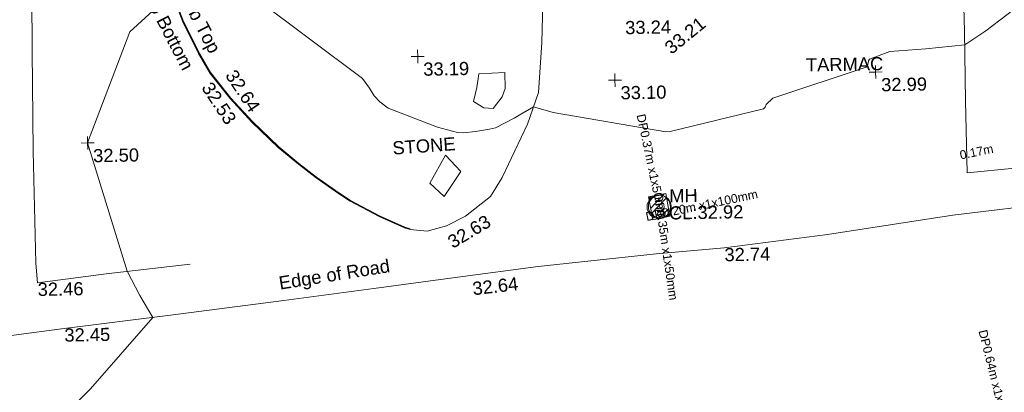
# Model space of a CAD drawing. Header units: millimetres. Extents: x -290717 to 520720, y -103372 to 287762.
# Tile 300 of 375: x 156808 to 184944, y 189235 to 199865. Entities that reach past the tile are written whole.
import ezdxf

# ---------------------------------------------------------------- set-up
doc = ezdxf.new("R2010")
doc.units = ezdxf.units.MM
for name, pattern in [('IMPORT-HIDDEN2 _3_', [4762.5, 3175, -1587.5]), ('IMPORT-UG_ELEC_LV_QLB2 _2_', [2700, 1500, -300.0000000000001, 0, -250, 150, -300.0000000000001, 0, -200]), ('IMPORT-UG_ELEC_STREET LIGHTING_QLB2 _2_', [2700, 1500, -300.0000000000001, 0, -250, 150, -300.0000000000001, 0, -200])]:
    doc.linetypes.add(name, pattern=pattern)
for name, color, linetype, lineweight in [('00_TOPO_DRIVE_WAY', 7, 'Continuous', 9), ('00_TOPO_ROAD_EDGE', 7, 'Continuous', 9), ('00_TOPO_SURFACE', 7, 'Continuous', 9), ('00_TOPO_SURVEY_TEXT', 7, 'Continuous', 9)]:
    doc.layers.add(name, color=color, linetype=linetype, lineweight=lineweight)
for name, color, linetype, lineweight, true_color in [('00_TOPO_KERB_BOTTOM', 1, 'Continuous', 9, 0xff0000), ('00_TOPO_KERB_TOP', 7, 'Continuous', 9, 0xa500a5), ('00_TOPO_LEVEL_SPOT', 7, 'Continuous', 9, 0x666666), ('00_TOPO_ROAD_MARKING_WHITE_CONTINUOUS', 7, 'Continuous', 9, 0x999999), ('00_TOPO_SERV_MH', 7, 'Continuous', 9, 0x666666), ('01_DTM_CONTOUR_MJR', 7, 'Continuous', 9, 0x7f3f00), ('01_DTM_CONTOUR_MNR', 7, 'Continuous', 9, 0xa5a552), ('12333-PUM-2D-U-0001-C01 - Rev2_REVIT IMPORT_dwg', 7, 'Continuous', 9, 0x767676), ('PUM-CHAMBER EXTENTS', 6, 'IMPORT-HIDDEN2 _3_', 9, 0xff00ff), ('PUM-ELECTRIC-LV-QLB2', 1, 'IMPORT-UG_ELEC_LV_QLB2 _2_', 9, 0xff0000), ('PUM-ELECTRIC-MH', 1, 'Continuous', 9, 0xff0000)]:
    doc.layers.add(name, color=color, linetype=linetype, lineweight=lineweight, true_color=true_color)
doc.styles.add('Arial_1', font='arial.ttf', dxfattribs={"height": 250})
doc.styles.add('Swis721 Lt BT_2', font='swissl.ttf', dxfattribs={"height": 375})

# ---------------------------------------------------------------- blocks, each defined once
blk = doc.blocks.new('12333-PUM-2D-U-0001-C01 - Rev2_REVIT IMPORT_dwg_MM-2077200-Site Location Plan Existing')
at = {"layer": '00_TOPO_LEVEL_SPOT', "color": 254, "true_color": 0xcccccc, "flags": 128}
for points in [[(0, -500.0000000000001), (0, 0), (-500.0000000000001, 0)], [(500.0000000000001, 0), (0, 0), (0, 500.0000000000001)]]:
    blk.add_lwpolyline(points, dxfattribs=at)
blk = doc.blocks.new('12333-PUM-2D-U-0001-C01 - Rev2_REVIT IMPORT_dwg_MGS62954_T2_Galway_ITM_3d_Rev1-2077680-Site Location Plan Existing')
at = {"layer": '00_TOPO_DRIVE_WAY', "color": 254, "true_color": 0xcccccc, "flags": 128}
blk.add_lwpolyline([(534073280.3009452, 725746338.6143153), (534073770.0000001, 725746290), (534074320.0000001, 725746430.0000002), (534074870, 725746690.0000001), (534075600, 725747240), (534075938.809267, 725747779.4407593), (534076685.9490116, 725749289.2079414), (534077019.70601, 725750182.5762292), (534077139.2557638, 725751606.2204143), (534077218.7616687, 725753480.2500811), (534077512.5162544, 725756144.1425745), (534077657.5590022, 725758182.0650297), (534077717.5474094, 725760821.9770614), (534077725.1786704, 725761665.1181957)], dxfattribs=at)
at = {"layer": '00_TOPO_KERB_BOTTOM', "color": 254, "true_color": 0xcccccc, "flags": 128}
blk.add_lwpolyline([(534065838.3181905, 725760740.7226655), (534065799.1205079, 725759194.8016272), (534065791.487749, 725758154.4794357), (534065800.1629184, 725757131.378562), (534065833.6194492, 725756558.5122267), (534065914.0596805, 725755764.9560561), (534066037.0400365, 725755100.3450953), (534066277.1672896, 725754102.5098011), (534066591.9311098, 725753200.5363208), (534066893.7027467, 725752380.3236535), (534067327.2768219, 725751466.4297684), (534067646.748593, 725750895.525858), (534068206.3052819, 725750165.177585), (534068816.5742817, 725749486.0097102), (534069556.3775342, 725748750.5794164), (534070122.1389512, 725748261.3916751), (534070623.0200642, 725747865.2375082), (534071254.2768873, 725747404.5746925), (534071584.7037773, 725747175.2943275), (534072401.0078501, 725746724.9256092), (534073124.5843185, 725746390.7934626), (534073280.3009452, 725746338.6143153)], dxfattribs=at)
at = {"layer": '00_TOPO_KERB_TOP', "color": 254, "true_color": 0xcccccc, "flags": 128}
blk.add_lwpolyline([(534065861.8482572, 725760740.1260476), (534065822.6559485, 725759194.4169425), (534065815.0261105, 725758154.4928796), (534065823.6947257, 725757132.1649911), (534065857.0877464, 725756560.3861178), (534065937.3799872, 725755768.2898979), (534066060.0708429, 725755105.2434567), (534066299.7771285, 725754109.1574683), (534066614.0893059, 725753208.4781964), (534066915.4249852, 725752389.450458), (534067348.2034689, 725751477.2335328), (534067666.462315, 725750908.4971491), (534068224.4291337, 725750180.2240171), (534068833.6389099, 725749502.2349511), (534069572.391483, 725748767.8491263), (534070137.144322, 725748279.5334556), (534070637.2635912, 725747883.9818422), (534071267.9256038, 725747423.7530924), (534071597.1308244, 725747195.3204333), (534072411.640578, 725746745.941671), (534073133.2834629, 725746412.7024121), (534073287.7794808, 725746360.932279)], dxfattribs=at)
at = {"layer": '00_TOPO_ROAD_EDGE', "color": 254, "true_color": 0xcccccc, "flags": 128}
blk.add_lwpolyline([(534033104.9689761, 725740459.8473704), (534035555.2704597, 725740668.3225173), (534038263.5407296, 725740972.4280123), (534040523.8177791, 725741176.4420397), (534043224.1310788, 725741487.1613616), (534045496.3261999, 725741728.7199506), (534047933.3784135, 725741976.977214), (534050361.6183352, 725742193.0608929), (534052757.5622326, 725742470.2915022), (534055401.4840017, 725742761.796875), (534057815.2787915, 725743082.9169078), (534060459.857713, 725743363.8650292), (534063350.9367885, 725743693.149701), (534066397.7802785, 725744014.1670485), (534069642.2740194, 725744375.130102), (534072218.411917, 725744677.8328604), (534074625.9544624, 725744954.3059459), (534076917.8177825, 725745218.4599398), (534080295.6753604, 725745525.838803), (534082250.5037208, 725745657.2662455), (534085202.2732607, 725745987.2579671), (534088797.6026757, 725746477.4211591), (534091802.2110071, 725746788.8694601)], dxfattribs=at)
at = {"layer": '00_TOPO_ROAD_MARKING_WHITE_CONTINUOUS', "color": 254, "true_color": 0xcccccc, "flags": 128}
for points in [[(534092360, 725747970), (534090590, 725747790.0000001), (534089230, 725747680.0000002), (534089210.0000001, 725749730), (534089220, 725751730), (534089200.0000001, 725754120.0000001), (534089260.0000001, 725757040.0000001), (534089290.0000001, 725761320.0000001)], [(534062610.0000001, 725754820.0000001), (534062570.0000001, 725751630), (534062550.0000001, 725748760), (534062570.0000001, 725745570.0000001), (534062610.0000001, 725745010.0000001), (534064580.0000001, 725745230), (534066980, 725745460.0000001)]]:
    blk.add_lwpolyline(points, dxfattribs=at)
at = {"layer": '00_TOPO_SERV_MH', "color": 254, "true_color": 0xcccccc}
blk.add_circle((534080399.2391995, 725746865.958853), 335.1448687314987, dxfattribs=at)
at = {"layer": '00_TOPO_SURFACE', "color": 254, "true_color": 0xcccccc, "flags": 128}
for points in [[(534075974.874119, 725750079.3226221), (534075711.4212045, 725749754.5398184), (534075452.6728065, 725749771.0143085), (534075158.640536, 725749961.6476932), (534075262.2869112, 725750362.4779198), (534075321.0933653, 725750746.098188), (534076069.1114616, 725750774.3401711), (534076071.4637197, 725750320.1149455)], [(534074275.8637747, 725747263.7201141), (534074763.3322997, 725747975.3700188), (534074328.4667054, 725748441.5695574), (534073873.2693814, 725747654.9050217)]]:
    blk.add_lwpolyline(points, close=True, dxfattribs=at)
at = {"layer": '01_DTM_CONTOUR_MJR', "color": 254, "true_color": 0xcccccc, "flags": 128}
blk.add_lwpolyline([(534062640.0000001, 725740570.0000002), (534064073.1642717, 725741950.8198096), (534065890.0000001, 725743960.0000002), (534065527.1165724, 725744595.1196605), (534065180.0000002, 725745290), (534064110, 725748970.0000001), (534065375.3838281, 725752117.0458037), (534066590, 725753200.0000002)], dxfattribs=at)
at = {"layer": '01_DTM_CONTOUR_MNR', "color": 254, "true_color": 0xcccccc, "flags": 128}
blk.add_lwpolyline([(534091043.8219896, 725752619.2146598), (534089832.4949802, 725751717.7091309), (534089220, 725751330.0000001), (534088111.365808, 725751240.6419389), (534087080.1074094, 725751182.1960951), (534086490.5945262, 725750967.7338334), (534086466.7307693, 725750922.1153847), (534086452.3440568, 725750856.7253273), (534086435.8449401, 725750782.1645805), (534086392.2070628, 725750740.301539), (534083715.208111, 725749902.5313258), (534083514.7867708, 725749725.5729939), (534083482.7143982, 725749651.4712826), (534083437.545733, 725749612.1741661), (534080761.8744014, 725749004.3218855), (534080636.5674392, 725749002.7640315), (534077424.2046391, 725749606.9659843), (534076870, 725749780.0000001), (534076451.5580854, 725749551.6237676), (534076313.2106165, 725749466.860323), (534075774.5985416, 725749196.6994482), (534075599.731072, 725749161.9085038), (534075194.8937573, 725749108.2026457), (534074860.592316, 725749070.0783752), (534074680.7212381, 725749082.2846771), (534074118.6153994, 725749248.4032704), (534072712.1222071, 725749813.1769384), (534072484.6312889, 725749999.7627356), (534072325.1190932, 725750173.7698808), (534072188.4073395, 725750398.3627734), (534071998.0963299, 725750675.9562825), (534069041.0710451, 725752962.657667)], dxfattribs=at)
at = {"xscale": 0.375, "yscale": 0.375, "zscale": 0.375}
for p in [(534073585.6732311, 725751271.8974048), (534079210.0000001, 725750500.0000001), (534086660.0000001, 725750600), (534064110, 725748970)]:
    blk.add_blockref('12333-PUM-2D-U-0001-C01 - Rev2_REVIT IMPORT_dwg_MM-2077200-Site Location Plan Existing', p, dxfattribs=at)
at = {"layer": '00_TOPO_DRIVE_WAY', "color": 251, "true_color": 0x666666, "insert": (534079527.1848165, 725752180.2201462), "char_height": 375, "width": 1495.902363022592, "attachment_point": 1, "line_spacing_factor": 1.005061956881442, "style": 'Swis721 Lt BT_2'}
blk.add_mtext('33.24', dxfattribs=at)
at = {"layer": '00_TOPO_DRIVE_WAY', "color": 251, "true_color": 0x666666, "insert": (534074306.2755787, 725746091.0285292), "char_height": 375, "width": 1495.902363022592, "attachment_point": 1, "rotation": 29.775415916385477, "line_spacing_factor": 1.005061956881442, "style": 'Swis721 Lt BT_2'}
blk.add_mtext('32.63', dxfattribs=at)
at = {"layer": '00_TOPO_KERB_BOTTOM', "color": 251, "true_color": 0x666666, "char_height": 375, "attachment_point": 1, "line_spacing_factor": 1.005061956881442, "style": 'Swis721 Lt BT_2'}
for s, insert, width, rotation in [('Kerb Bottom', (534065902.2577008, 725753728.5499257), 3414.456504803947, 296.4596538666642), ('33.21', (534080603.0803642, 725751484.2223319), 1495.902363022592, 38.13216603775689), ('32.53', (534067692.8498038, 725750692.1330874), 1495.902363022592, 302.5375278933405)]:
    blk.add_mtext(s, dxfattribs=dict(at, insert=insert, width=width, rotation=rotation))
at = {"layer": '00_TOPO_KERB_TOP', "color": 251, "true_color": 0x666666, "char_height": 375, "attachment_point": 1, "line_spacing_factor": 1.005061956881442, "style": 'Swis721 Lt BT_2'}
for s, insert, width, rotation in [('Kerb Top', (534067020.4029863, 725753522.3738472), 2493.170605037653, 296.4596538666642), ('32.64', (534068378.9779093, 725751031.929173), 1495.902363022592, 302.5375278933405)]:
    blk.add_mtext(s, dxfattribs=dict(at, insert=insert, width=width, rotation=rotation))
at = {"layer": '00_TOPO_LEVEL_SPOT', "char_height": 375, "width": 1495.902363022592, "attachment_point": 1, "line_spacing_factor": 1.005061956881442, "style": 'Swis721 Lt BT_2'}
for s, insert in [('33.19', (534073738.526938, 725751094.9039228)), ('33.10', (534079362.8269379, 725750323.0039225)), ('32.99', (534086812.8269378, 725750423.0039226)), ('32.50', (534064262.8269378, 725748793.0039227))]:
    blk.add_mtext(s, dxfattribs=dict(at, insert=insert))
at = {"layer": '00_TOPO_ROAD_EDGE', "color": 251, "true_color": 0x666666, "char_height": 375, "attachment_point": 1, "line_spacing_factor": 1.005061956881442, "style": 'Swis721 Lt BT_2'}
for s, insert, width, rotation in [('Edge of Road', (534069481.8988897, 725745060.4189183), 3746.879252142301, 8.08294281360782), ('32.64', (534075017.3263097, 725744807.1508714), 1495.902363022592, 5.52810493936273)]:
    blk.add_mtext(s, dxfattribs=dict(at, insert=insert, width=width, rotation=rotation))
at = {"layer": '00_TOPO_ROAD_EDGE', "color": 251, "true_color": 0x666666, "char_height": 375, "width": 1495.902363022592, "attachment_point": 1, "line_spacing_factor": 1.005061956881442, "style": 'Swis721 Lt BT_2'}
for s, insert in [('32.74', (534082250.5000001, 725745652.5296079)), ('32.45', (534063350.9000001, 725743688.3296078))]:
    blk.add_mtext(s, dxfattribs=dict(at, insert=insert))
at = {"layer": '00_TOPO_ROAD_MARKING_WHITE_CONTINUOUS', "color": 251, "true_color": 0x666666, "insert": (534062610.0000001, 725745005.2296079), "char_height": 375, "width": 1495.902363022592, "attachment_point": 1, "line_spacing_factor": 1.005061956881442, "style": 'Swis721 Lt BT_2'}
blk.add_mtext('32.46', dxfattribs=at)
at = {"layer": '00_TOPO_SERV_MH', "char_height": 375, "attachment_point": 1, "line_spacing_factor": 1.005061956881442, "style": 'Swis721 Lt BT_2'}
for s, insert, width in [('MH', (534080701.8338561, 725747358.0788128), 949.779278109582), ('CL:32.92', (534080686.3005164, 725746871.5814818), 2440.932744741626)]:
    blk.add_mtext(s, dxfattribs=dict(at, insert=insert, width=width))
at = {"layer": '00_TOPO_SURVEY_TEXT', "color": 251, "true_color": 0x666666, "insert": (534084671.4, 725751025.0296079), "char_height": 375, "width": 2450.430537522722, "attachment_point": 1, "line_spacing_factor": 1.005061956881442, "style": 'Swis721 Lt BT_2'}
blk.add_mtext('TARMAC', dxfattribs=at)
at = {"layer": '00_TOPO_SURVEY_TEXT', "color": 251, "true_color": 0x666666, "insert": (534072808.3281633, 725748858.2745358), "char_height": 375, "width": 2008.783173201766, "attachment_point": 1, "rotation": 3.160157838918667, "line_spacing_factor": 1.005061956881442, "style": 'Swis721 Lt BT_2'}
blk.add_mtext('STONE', dxfattribs=at)
blk = doc.blocks.new('12333-PUM-2D-U-0001-C01 - Rev2_REVIT IMPORT_dwg-1620468-Site Location Plan Existing')
at = {"layer": 'PUM-CHAMBER EXTENTS', "true_color": 0xffaaff}
h = blk.add_hatch(dxfattribs=at)
h.set_pattern_fill('FP_3', color=211, style=0, pattern_type=2)
h.set_pattern_definition([(45, (-533641079.65, -725615854.3560001), (-265.1650429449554, 265.1650429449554), []), (45, (-533640902.873, -725615854.3560001), (-265.1650429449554, 265.1650429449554), [])])
h.paths.add_polyline_path([(439139.3501529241, 130642.6438213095), (439634.3501529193, 130733.6438213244), (439525.3501528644, 131386.6438213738), (439030.350152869, 131295.6438213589)])
at = {"layer": 'PUM-CHAMBER EXTENTS', "color": 211, "linetype": 'Continuous', "true_color": 0xffaaff, "flags": 128}
blk.add_lwpolyline([(439139.3501529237, 130642.6438213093), (439030.3501528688, 131295.6438213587), (439525.3501528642, 131386.6438213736), (439634.3501529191, 130733.6438213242)], close=True, dxfattribs=at)
at = {"layer": 'PUM-ELECTRIC-MH', "color": 21, "true_color": 0xffaaaa}
blk.add_circle((439345.9332042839, 131017.9560998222), 323.3161540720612, dxfattribs=at)
blk.add_blockref('12333-PUM-2D-U-0001-C01 - Rev2_REVIT IMPORT_dwg_MGS62954_T2_Galway_ITM_3d_Rev1-2077680-Site Location Plan Existing', (-533641079.6498471, -725615854.3561786))
at = {"layer": 'PUM-ELECTRIC-LV-QLB2', "char_height": 250, "attachment_point": 2, "line_spacing_factor": 0.9417779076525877, "style": 'Arial_1'}
for s, insert, width, rotation in [('DP0.37m x1x50mm', (439266.3662310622, 132181.9482506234), 3660.660753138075, 280.950274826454), ('0.17m', (448400.7331229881, 132543.8302151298), 1160.025439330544, 10.687781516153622), ('DP0.20m x1x100mm', (440522.2187387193, 131156.7027821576), 3893.2779916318, 10.687781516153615), ('DP0.35m x1x50mm', (439630.2040994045, 129877.6099402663), 3660.660753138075, 277.31315514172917), ('DP0.64m x1x100mm EMPTY', (449147.7910630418, 125142.0660846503), 5438.958326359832, 283.0586957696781)]:
    blk.add_mtext(s, dxfattribs=dict(at, insert=insert, width=width, rotation=rotation))

msp = doc.modelspace()

# ---------------------------------------------------------------- block references
at = {"layer": '12333-PUM-2D-U-0001-C01 - Rev2_REVIT IMPORT_dwg', "color": 254, "linetype": 'IMPORT-UG_ELEC_STREET LIGHTING_QLB2 _2_', "true_color": 0xffd4d4, "rotation": 0.9999999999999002}
msp.add_blockref('12333-PUM-2D-U-0001-C01 - Rev2_REVIT IMPORT_dwg-1620468-Site Location Plan Existing', (-261895.0770586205, 55869.5817132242), dxfattribs=at)

doc.saveas('drawing.dxf')
